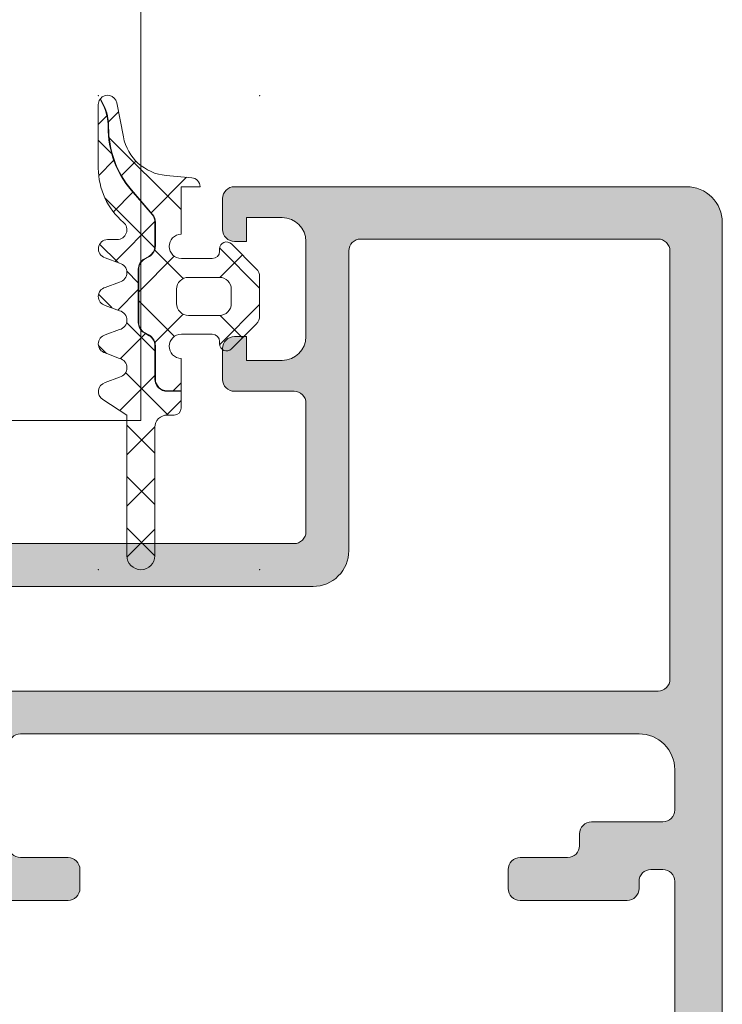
# Model space of a CAD drawing. Header units: millimetres. Extents: x 144573 to 336993, y 74252 to 247042.
# Tile 397 of 656: x 198289 to 198318, y 185306 to 185348. Entities that reach past the tile are written whole.
import ezdxf

# ---------------------------------------------------------------- set-up
doc = ezdxf.new("R2010")
doc.units = ezdxf.units.MM
doc.layers.add('FASÁDA DETAILNÍ', color=255, linetype='Continuous', lineweight=0)
doc.layers.add('NOVA', color=255, linetype='Continuous', lineweight=0)

# ---------------------------------------------------------------- blocks, each defined once
blk = doc.blocks.new('A$C69D17D4D')
at = {"layer": 'FASÁDA DETAILNÍ'}
h = blk.add_hatch(dxfattribs=at)
h.set_pattern_fill('ANSI37', color=256, scale=0.48, angle=-1.272221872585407e-14, style=0)
h.set_pattern_definition([(44.99999999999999, (-24849.06410306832, 11969.49993086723), (-1.077630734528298, 1.077630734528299), []), (135, (-24849.06410306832, 11969.49993086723), (-1.077630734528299, -1.077630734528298), [])])
edge = h.paths.add_edge_path()
edge.add_line((-24852.14751985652, 11962.28574469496), (-24852.75457736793, 11962.51300358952))
edge.add_arc((-24852.65410216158, 11962.88983972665), 0.3900009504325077, 104.92936879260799, 255.0706312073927, ccw=False)
edge.add_line((-24852.75457736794, 11963.26667586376), (-24852.14751985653, 11963.49393475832))
edge.add_arc((-24852.25410332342, 11963.88983972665), 0.4100009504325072, -74.93236632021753, 74.93236632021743)
edge.add_line((-24852.14751985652, 11964.28574469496), (-24852.75457738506, 11964.51300359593))
edge.add_arc((-24852.65410366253, 11964.88983972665), 0.390000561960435, 104.92915839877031, 255.0708416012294, ccw=False)
edge.add_line((-24852.75457738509, 11965.26667585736), (-24852.14751987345, 11965.493934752))
edge.add_arc((-24852.25410182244, 11965.88983972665), 0.4100005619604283, -74.93257137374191, 74.93257525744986)
edge.add_line((-24852.14751990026, 11966.28574470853), (-24852.75457739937, 11966.51299978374))
edge.add_arc((-24852.65409015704, 11966.88988243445), 0.3900489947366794, 90.00000000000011, 255.07068313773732, ccw=False)
edge.add_line((-24852.65409015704, 11967.27993142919), (-24852.25410106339, 11967.27993142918))
edge.add_arc((-24852.25410106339, 11967.68993198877), 0.4100005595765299, -89.99999999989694, 49.6800643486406)
edge.add_arc((-24850.05413120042, 11970.28221820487), 2.989972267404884, 179.9986695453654, 229.6800621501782, ccw=False)
edge.add_line((-24853.04410346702, 11970.28228763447), (-24853.04410306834, 11972.95407921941))
edge.add_arc((-24852.65410306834, 11972.95463686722), 0.3900003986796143, 144.3594300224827, 180.0819252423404, ccw=False)
edge.add_line((-24852.97105185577, 11973.18188953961), (-24852.84140013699, 11972.92359827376))
edge.add_arc((-24854.61991416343, 11972.0308565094), 1.990000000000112, -0.6188691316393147, 26.654791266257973, ccw=False)
edge.add_arc((-24848.61653157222, 11971.96600962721), 4.013732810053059, 179.381130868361, 220.6411808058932)
edge.add_line((-24851.6621655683, 11969.35178610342), (-24850.78129869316, 11968.32555476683))
edge.add_arc((-24851.15002656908, 11968.00905676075), 0.4859333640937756, 1.1368683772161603e-13, 40.64118080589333, ccw=False)
edge.add_line((-24850.66409320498, 11968.00905676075), (-24850.66409320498, 11967.01145935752))
edge.add_arc((-24851.154093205, 11967.01145935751), 0.4900000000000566, -60.00000000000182, -1.1368683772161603e-13, ccw=False)
edge.add_line((-24850.909093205, 11966.58710690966), (-24851.109093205, 11966.47163685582))
edge.add_arc((-24850.85409320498, 11966.0299638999), 0.5099999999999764, 119.9999999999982, 180.0000000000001)
edge.add_line((-24851.36409320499, 11966.0299638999), (-24851.36409320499, 11963.7929540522))
edge.add_arc((-24850.85409320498, 11963.79295405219), 0.5100000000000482, 180.0000000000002, 239.999999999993)
edge.add_line((-24851.10909320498, 11963.35128109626), (-24850.90909320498, 11963.23581104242))
edge.add_arc((-24851.154093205, 11962.81145859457), 0.4899999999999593, 1.1368683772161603e-13, 59.99999999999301, ccw=False)
edge.add_line((-24850.66409320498, 11962.81145859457), (-24850.66409320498, 11961.41146088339))
edge.add_arc((-24850.154093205, 11961.41146088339), 0.509999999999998, 180, 270.0000000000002)
edge.add_line((-24850.154093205, 11960.90146088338), (-24849.56409292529, 11960.90146088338))
edge.add_line((-24849.56409292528, 11960.90146088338), (-24849.56409387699, 11960.1898393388))
edge.add_arc((-24849.85409387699, 11960.18983972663), 0.2900000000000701, -90.00000000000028, -7.662566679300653e-05, ccw=False)
edge.add_line((-24849.85409387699, 11959.89983972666), (-24850.15407900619, 11959.89983972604))
edge.add_arc((-24850.15426055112, 11959.39001773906), 0.5098220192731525, 89.97959727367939, 180.024286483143)
edge.add_line((-24850.6640825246, 11959.38980163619), (-24850.66411304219, 11953.98983868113))
edge.add_arc((-24851.25411151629, 11953.98984201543), 0.5899984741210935, -180.00000000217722, -0.0003238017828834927, ccw=False)
edge.add_line((-24851.84410999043, 11953.98984201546), (-24851.84410999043, 11959.89525026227))
edge.add_line((-24851.84410999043, 11959.89525026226), (-24852.84886432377, 11960.55195381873))
edge.add_arc((-24852.65410368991, 11960.88984155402), 0.3899997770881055, 104.92975907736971, 240.04057881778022, ccw=False)
edge.add_line((-24852.75458116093, 11961.26667587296), (-24852.14751986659, 11961.49393475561))
edge.add_arc((-24852.25410332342, 11961.88983972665), 0.4100009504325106, -74.93236777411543, 74.93236632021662)
h = blk.add_hatch(dxfattribs=at)
h.set_pattern_fill('ANSI37', color=256, scale=0.625, angle=-1.272221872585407e-14, style=0)
h.set_pattern_definition([(44.99999999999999, (-24849.06410306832, 11969.49993086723), (-1.403165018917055, 1.403165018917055), []), (135, (-24849.06410306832, 11969.49993086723), (-1.403165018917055, -1.403165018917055), [])])
edge = h.paths.add_edge_path()
edge.add_arc((-24847.65410999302, 11962.88997918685), 0.2900050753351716, -179.99948928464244, -44.99756332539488, ccw=False)
edge.add_line((-24847.94411506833, 11962.88997660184), (-24847.94411506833, 11962.98997086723))
edge.add_arc((-24848.25411506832, 11962.98997086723), 0.3099999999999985, -6.731325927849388e-11, 90.00000000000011)
edge.add_line((-24848.25411506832, 11963.29997086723), (-24849.55409106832, 11963.29997086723))
edge.add_arc((-24849.55409106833, 11962.78997086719), 0.5100000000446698, 89.99999999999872, 268.8764798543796)
edge.add_line((-24849.56409108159, 11962.28006891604), (-24849.56409289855, 11960.92146088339))
edge.add_line((-24849.56409289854, 11960.9214608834), (-24850.15409320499, 11960.9214608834))
edge.add_arc((-24850.154093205, 11961.41146088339), 0.4900000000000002, 180, 269.9999999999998, ccw=False)
edge.add_line((-24850.64409320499, 11961.41146088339), (-24850.64409320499, 11962.81145859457))
edge.add_arc((-24851.154093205, 11962.81145859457), 0.5099999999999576, -1.144999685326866e-13, 59.99999999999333)
edge.add_line((-24850.89909320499, 11963.2531315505), (-24851.09909320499, 11963.36860160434))
edge.add_arc((-24850.85409320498, 11963.79295405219), 0.4900000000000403, 179.9999999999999, 239.99999999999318, ccw=False)
edge.add_line((-24851.344093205, 11963.79295405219), (-24851.344093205, 11966.02996389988))
edge.add_arc((-24850.85409320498, 11966.0299638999), 0.4899999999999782, 119.9999999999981, 179.9999999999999, ccw=False)
edge.add_line((-24851.09909320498, 11966.45431634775), (-24850.89909320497, 11966.56978640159))
edge.add_arc((-24851.154093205, 11967.01145935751), 0.5100000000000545, -60.00000000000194, 1.90833280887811e-13)
edge.add_line((-24850.64409320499, 11967.01145935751), (-24850.64409320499, 11968.00905676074))
edge.add_arc((-24851.15002656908, 11968.00905676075), 0.5059333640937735, 5.088887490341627e-14, 40.64118080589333)
edge.add_line((-24850.7661226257, 11968.33858116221), (-24851.64698950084, 11969.3648124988))
edge.add_arc((-24848.61653157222, 11971.96600962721), 3.993732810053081, 179.381130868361, 220.6411808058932, ccw=False)
edge.add_arc((-24854.61991416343, 11972.0308565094), 2.010000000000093, -0.6188691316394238, 26.65479126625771)
edge.add_line((-24852.82352562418, 11972.9325705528), (-24852.95756678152, 11973.19960642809))
edge.add_arc((-24852.65410306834, 11972.95463686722), 0.3900003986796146, 11.010562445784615, 141.0879706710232, ccw=False)
edge.add_line((-24852.27128180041, 11973.02912302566), (-24851.99168023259, 11971.59103219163))
edge.add_arc((-24850.01862630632, 11971.97464424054), 2.010000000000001, 191.0024964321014, 265.0047506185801)
edge.add_line((-24850.19364332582, 11969.97227837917), (-24849.12068354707, 11969.87849620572))
edge.add_arc((-24849.15410483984, 11969.48992909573), 0.3900017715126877, 1.469873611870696, 85.0839953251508, ccw=False)
edge.add_line((-24848.76423139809, 11969.49993315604), (-24849.56410236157, 11969.49993315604))
edge.add_line((-24849.56410236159, 11969.49993315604), (-24849.56409112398, 11967.49985381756))
edge.add_arc((-24849.55409106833, 11966.98995186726), 0.5100000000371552, 91.12352490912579, 270)
edge.add_line((-24849.55409106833, 11966.47995186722), (-24848.25411506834, 11966.47995186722))
edge.add_arc((-24848.25411506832, 11966.78995186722), 0.3100000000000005, -89.99999999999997, 6.361109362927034e-14)
edge.add_line((-24847.94411506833, 11966.78995186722), (-24847.94411506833, 11966.88997686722))
edge.add_arc((-24847.65409969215, 11966.88994867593), 0.2900153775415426, 45.00331445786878, 179.9944304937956, ccw=False)
edge.add_line((-24847.44903971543, 11967.09503237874), (-24846.40774269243, 11966.05446795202))
edge.add_arc((-24846.75410306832, 11965.70786372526), 0.4900000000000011, 1.1368683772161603e-13, 45.020162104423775, ccw=False)
edge.add_line((-24846.26410306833, 11965.70786372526), (-24846.26410306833, 11964.07181528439))
edge.add_arc((-24846.75410306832, 11964.07181528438), 0.4899999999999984, -45.02769922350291, -1.1368683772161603e-13, ccw=False)
edge.add_line((-24846.40778829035, 11963.72516549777), (-24847.44903671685, 11962.68492335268))
edge = h.paths.add_edge_path()
edge.add_arc((-24849.25412488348, 11964.5899480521), 0.4999901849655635, 180.0000000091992, 270.0000000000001)
edge.add_line((-24849.25412488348, 11964.08995786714), (-24847.95411506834, 11964.08995786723))
edge.add_arc((-24847.95409643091, 11964.5899392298), 0.4999813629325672, 269.9978642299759, 360.0021357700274)
edge.add_line((-24847.45411506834, 11964.58995786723), (-24847.45411506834, 11965.18996486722))
edge.add_arc((-24847.95409643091, 11965.18998350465), 0.4999813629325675, -0.00213577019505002, 90.00213577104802)
edge.add_line((-24847.95411506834, 11965.68996486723), (-24849.25412488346, 11965.68996486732))
edge.add_arc((-24849.25412488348, 11965.18997468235), 0.4999901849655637, 89.99999999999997, 180)
edge.add_line((-24849.75411506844, 11965.18997468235), (-24849.75411506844, 11964.58994805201))
h = blk.add_hatch(color=256, dxfattribs=at)
edge = h.paths.add_edge_path(flags=16)
edge.add_ellipse((-24829.51811741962, 11948.79988017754), major_axis=(-0.499974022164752, 0), ratio=1, start_angle=89.9970229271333, end_angle=180.0029770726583)
edge.add_line((-24829.01814339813, 11948.79990615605), (-24829.01814339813, 11966.79990615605))
edge.add_ellipse((-24829.51811741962, 11966.79993213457), major_axis=(-0.4999740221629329, 0), ratio=1, start_angle=179.9970229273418, end_angle=270.0029770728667)
edge.add_line((-24829.51814339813, 11967.29990615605), (-24842.01814339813, 11967.29990615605))
edge.add_ellipse((-24842.01812157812, 11966.79988433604), major_axis=(-0.5000218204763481, 0), ratio=1, start_angle=270.0025002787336, end_angle=359.9974997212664)
edge.add_line((-24842.51814339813, 11966.79990615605), (-24842.51814339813, 11954.19685515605))
edge.add_ellipse((-24844.01814227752, 11954.19685403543), major_axis=(-1.499998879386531, 0), ratio=1, start_angle=89.99995719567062, end_angle=180.00004280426, ccw=False)
edge.add_line((-24844.01814339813, 11952.69685515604), (-24857.01813139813, 11952.69685515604))
edge.add_ellipse((-24857.01813177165, 11952.19685552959), major_axis=(-0.4999996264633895, 0), ratio=1, start_angle=-90.00004280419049, end_angle=4.280419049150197e-05)
edge.add_line((-24857.51813139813, 11952.19685515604), (-24857.51813139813, 11948.79990615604))
edge.add_ellipse((-24857.01813177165, 11948.79990578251), major_axis=(-0.4999996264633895, 0), ratio=1, start_angle=-4.280419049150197e-05, end_angle=90.00004280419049)
edge.add_line((-24857.01813139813, 11948.29990615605), (-24829.51814339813, 11948.29990615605))
edge = h.paths.add_edge_path()
edge.add_line((-24828.31813139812, 11919.49991115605), (-24831.31813139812, 11919.49991115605))
edge.add_line((-24831.31813139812, 11919.49991115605), (-24831.31813139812, 11921.49991115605))
edge.add_arc((-24830.81815737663, 11921.49993713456), 0.4999740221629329, 89.99702292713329, 180.0029770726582, ccw=False)
edge.add_line((-24830.81813139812, 11921.99991115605), (-24830.31813139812, 11921.99991115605))
edge.add_line((-24830.31813139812, 11921.99991115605), (-24830.31813139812, 11920.99991115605))
edge.add_line((-24830.31813139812, 11920.99991115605), (-24829.31813139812, 11920.99991115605))
edge.add_arc((-24829.31819552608, 11921.99997528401), 1.000064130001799, 270.0036740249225, 359.9963259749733)
edge.add_line((-24828.31813139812, 11921.99991115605), (-24828.31813139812, 11925.99991115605))
edge.add_arc((-24829.31816138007, 11925.99988117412), 1.000029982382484, 0.001717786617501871, 89.99828221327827)
edge.add_line((-24829.31813139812, 11926.99991115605), (-24830.31813139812, 11926.99991115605))
edge.add_line((-24830.31813139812, 11926.99991115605), (-24830.31813139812, 11925.99991115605))
edge.add_line((-24830.31813139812, 11925.99991115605), (-24830.81813139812, 11925.99991115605))
edge.add_arc((-24830.81812579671, 11926.49991675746), 0.5000056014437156, 180.0006418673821, 269.9993581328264, ccw=False)
edge.add_line((-24831.31813139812, 11926.49991115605), (-24831.31813139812, 11929.29991415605))
edge.add_arc((-24830.81813139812, 11929.29991415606), 0.5, 0, 180, ccw=False)
edge.add_line((-24830.31813139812, 11929.29991415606), (-24830.31813139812, 11928.99991115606))
edge.add_arc((-24829.81812067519, 11928.99992187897), 0.5000107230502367, 180.0012287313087, 269.9987712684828)
edge.add_line((-24829.81813139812, 11928.49991115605), (-24829.31813139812, 11928.49991115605))
edge.add_arc((-24829.31819932, 11928.99997907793), 0.5000679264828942, 270.0077822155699, 359.9922177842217)
edge.add_line((-24828.81813139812, 11928.99991115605), (-24828.81813139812, 11940.29990615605))
edge.add_arc((-24829.31815321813, 11940.29988433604), 0.5000218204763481, 0.002500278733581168, 89.99749972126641)
edge.add_line((-24829.31813139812, 11940.79990615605), (-24829.81813139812, 11940.79990615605))
edge.add_arc((-24829.81819407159, 11940.29996882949), 0.4999373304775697, 89.99281725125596, 180.007182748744)
edge.add_line((-24830.31813139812, 11940.29990615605), (-24830.31813139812, 11939.99990315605))
edge.add_arc((-24830.81819419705, 11939.99996595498), 0.5000628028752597, 270.00719532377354, 359.9928046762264, ccw=False)
edge.add_line((-24830.81813139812, 11939.49990315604), (-24835.31813139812, 11939.49990315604))
edge.add_arc((-24835.31812579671, 11939.99990875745), 0.5000056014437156, 180.0006418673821, 269.9993581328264, ccw=False)
edge.add_line((-24835.81813139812, 11939.99990315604), (-24835.81813139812, 11940.79990615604))
edge.add_arc((-24835.31815737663, 11940.79993213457), 0.4999740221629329, 89.99702292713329, 180.0029770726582, ccw=False)
edge.add_line((-24835.31813139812, 11941.29990615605), (-24833.31813139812, 11941.29990615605))
edge.add_arc((-24833.31819932, 11941.79997407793), 0.5000679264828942, 270.0077822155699, 359.9922177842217)
edge.add_line((-24832.81813139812, 11941.79990615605), (-24832.81813139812, 11942.29990615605))
edge.add_arc((-24832.31819407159, 11942.29996882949), 0.4999373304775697, 89.99281725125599, 180.007182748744, ccw=False)
edge.add_line((-24832.31813139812, 11942.79990615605), (-24829.31813139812, 11942.79990615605))
edge.add_arc((-24829.31818651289, 11943.29996127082), 0.5000551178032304, 270.0063149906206, 359.993685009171)
edge.add_line((-24828.81813139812, 11943.29990615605), (-24828.81813139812, 11944.99990315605))
edge.add_arc((-24830.31809955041, 11944.99993500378), 1.499968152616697, 359.9987834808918, 450.0012165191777)
edge.add_line((-24830.31813139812, 11946.49990315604), (-24856.31813139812, 11946.49990315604))
edge.add_arc((-24856.3181522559, 11945.99992401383), 0.4999791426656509, 89.99760977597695, 180.0023902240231)
edge.add_line((-24856.81813139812, 11945.99990315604), (-24856.81813139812, 11941.79990615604))
edge.add_arc((-24856.31812579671, 11941.79991175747), 0.5000056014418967, 180.0006418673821, 269.9993581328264)
edge.add_line((-24856.31813139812, 11941.29990615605), (-24854.31813139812, 11941.29990615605))
edge.add_arc((-24854.31815321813, 11940.79988433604), 0.5000218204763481, 0.002500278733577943, 89.99749972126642, ccw=False)
edge.add_line((-24853.81813139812, 11940.79990615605), (-24853.81813139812, 11939.99990315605))
edge.add_arc((-24854.31818395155, 11939.9999557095), 0.5000525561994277, 270.00602154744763, 359.9939784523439, ccw=False)
edge.add_line((-24854.31813139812, 11939.49990315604), (-24859.31813239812, 11939.49990315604))
edge.add_line((-24859.31813239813, 11939.49990315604), (-24860.07602139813, 11939.71722415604))
edge.add_arc((-24860.15871270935, 11939.42884574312), 0.2999999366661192, 73.99997577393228, 142.0951853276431)
edge.add_arc((-24860.63213255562, 11939.79745629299), 0.3000001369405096, 270.0000300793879, 322.09528191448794, ccw=False)
edge.add_line((-24860.63213239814, 11939.49745615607), (-24862.69627939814, 11939.49745815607))
edge.add_arc((-24862.69627985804, 11939.89745755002), 0.3999993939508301, 158.0262304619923, 270.0000658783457, ccw=False)
edge.add_line((-24863.06722139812, 11940.04713015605), (-24862.25086039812, 11942.07035915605))
edge.add_arc((-24862.06539013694, 11941.99552253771), 0.1999993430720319, 65.85890762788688, 158.026092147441, ccw=False)
edge.add_line((-24861.98359339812, 11942.17803015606), (-24859.59990839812, 11941.10971015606))
edge.add_arc((-24859.51811169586, 11941.29221826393), 0.199999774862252, 245.8589745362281, 360.8199006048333)
edge.add_line((-24859.31813239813, 11941.29508015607), (-24859.31813139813, 11952.59916015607))
edge.add_arc((-24859.50954589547, 11952.60759187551), 0.1916001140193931, 357.4777781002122, 451.0444500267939)
edge.add_line((-24859.51303839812, 11952.79916015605), (-24859.93362239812, 11952.79916015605))
edge.add_line((-24859.93362239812, 11952.79916015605), (-24862.39923439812, 11951.36742515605))
edge.add_arc((-24862.55004609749, 11951.62676214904), 0.2999997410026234, 195.9999717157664, 300.17919611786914, ccw=False)
edge.add_line((-24862.83842439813, 11951.54407115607), (-24863.26629539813, 11953.03623215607))
edge.add_line((-24863.26629539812, 11953.03623215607), (-24863.76470739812, 11953.89950715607))
edge.add_arc((-24863.41829715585, 11954.09950710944), 0.4000000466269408, 90.00003470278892, 209.9999884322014, ccw=False)
edge.add_line((-24863.41829739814, 11954.49950715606), (-24859.31036639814, 11954.49916015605))
edge.add_line((-24859.31036639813, 11954.49916015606), (-24844.81830939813, 11954.49685515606))
edge.add_arc((-24844.81813127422, 11954.99685500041), 0.4999998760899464, 269.9795884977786, 360.0000178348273)
edge.add_line((-24844.31813139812, 11954.99685515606), (-24844.31813139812, 11960.39989715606))
edge.add_arc((-24844.8181310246, 11960.3998975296), 0.4999996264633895, 359.9999571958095, 450.0000428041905)
edge.add_line((-24844.81813139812, 11960.89989715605), (-24847.31813139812, 11960.89989715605))
edge.add_arc((-24847.31813177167, 11961.3998967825), 0.4999996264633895, 179.9999571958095, 270.00004280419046, ccw=False)
edge.add_line((-24847.81813139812, 11961.39989715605), (-24847.81813139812, 11962.69990015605))
edge.add_arc((-24847.3181522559, 11962.69992101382), 0.4999791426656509, 89.99760977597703, 180.002390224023, ccw=False)
edge.add_line((-24847.31813139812, 11963.19990015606), (-24846.81813139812, 11963.19990015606))
edge.add_line((-24846.81813139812, 11963.19990015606), (-24846.81813139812, 11962.19990015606))
edge.add_line((-24846.81813139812, 11962.19990015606), (-24845.31813139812, 11962.19990015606))
edge.add_arc((-24845.3181630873, 11963.19993184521), 1.000031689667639, 270.0018155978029, 359.9981844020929)
edge.add_line((-24844.31813139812, 11963.19990015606), (-24844.31813139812, 11967.19990015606))
edge.add_arc((-24845.31820064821, 11967.19983090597), 1.000069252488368, 0.003967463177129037, 89.99603253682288)
edge.add_line((-24845.31813139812, 11968.19990015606), (-24846.81813139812, 11968.19990015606))
edge.add_line((-24846.81813139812, 11968.19990015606), (-24846.81813139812, 11967.19990015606))
edge.add_line((-24846.81813139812, 11967.19990015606), (-24847.31813139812, 11967.19990015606))
edge.add_arc((-24847.31815737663, 11967.69987417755), 0.499974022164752, 179.9970229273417, 270.0029770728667, ccw=False)
edge.add_line((-24847.81813139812, 11967.69990015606), (-24847.81813139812, 11968.99990315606))
edge.add_arc((-24847.31812579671, 11968.99989755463), 0.5000056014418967, 90.00064186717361, 179.9993581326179, ccw=False)
edge.add_line((-24847.31813139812, 11969.49990315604), (-24828.31813139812, 11969.49990315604))
edge.add_arc((-24828.31810211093, 11967.99993244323), 1.49997071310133, -0.0011187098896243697, 90.00111870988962, ccw=False)
edge.add_line((-24826.81813139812, 11967.99990315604), (-24826.81813139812, 11920.99991115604))
edge.add_arc((-24828.3181917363, 11920.99997149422), 1.500060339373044, 270.002304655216, 359.99769534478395, ccw=False)
blk.add_lwpolyline([(-24895.25401524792, 12040.64530968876), (-24895.25401524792, 12428.33608654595), (-24851.25401524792, 12428.33608654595), (-24851.25401524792, 12040.64530968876), (-24851.25401524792, 11959.6744308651), (-24895.25401524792, 11959.6744308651)], close=True, dxfattribs=at)
at = {"layer": 'FASÁDA DETAILNÍ', "color": 7}
for points in [[(-24852.14751985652, 11962.28574469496), (-24852.75457736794, 11962.51300358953, -0.7683067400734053), (-24852.75457736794, 11963.26667586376), (-24852.14751985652, 11963.49393475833, 0.7663896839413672), (-24852.14751985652, 11964.28574469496), (-24852.75457738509, 11964.51300359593, -0.7683096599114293), (-24852.75457738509, 11965.26667585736), (-24852.14751987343, 11965.49393475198, 0.766392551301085), (-24852.14751990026, 11966.28574470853), (-24852.75457739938, 11966.51299978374, -0.8775222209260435), (-24852.65409015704, 11967.27993142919), (-24852.25410106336, 11967.27993142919, 0.6981291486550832), (-24851.98880810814, 11968.00253414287, -0.2202365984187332), (-24853.04410346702, 11970.28228763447), (-24853.04410306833, 11972.9540792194, -0.1571434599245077), (-24852.97105185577, 11973.18188953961), (-24852.841400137, 11972.92359827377, -0.1195687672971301), (-24852.63003024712, 11972.00936233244, 0.1820014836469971), (-24851.6621655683, 11969.35178610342), (-24850.78129869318, 11968.32555476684, -0.1792130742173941), (-24850.66409320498, 11968.00905676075), (-24850.66409320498, 11967.01145935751, -0.2679491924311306), (-24850.909093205, 11966.58710690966), (-24851.10909320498, 11966.47163685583, 0.2679491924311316), (-24851.36409320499, 11966.0299638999), (-24851.36409320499, 11963.79295405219, 0.2679491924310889), (-24851.10909320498, 11963.35128109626), (-24850.90909320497, 11963.23581104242, -0.2679491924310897), (-24850.66409320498, 11962.81145859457), (-24850.66409320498, 11961.41146088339, 0.4142135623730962), (-24850.154093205, 11960.90146088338), (-24849.56409292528, 11960.90146088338), (-24849.56409387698, 11960.1898393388, -0.4142131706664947), (-24849.85409387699, 11959.89983972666), (-24850.1540790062, 11959.89983972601, 0.414442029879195), (-24850.6640825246, 11959.38980163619), (-24850.66411304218, 11953.98983868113, -0.999997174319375), (-24851.84410999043, 11953.98984201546), (-24851.84410999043, 11959.89525026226), (-24852.84886432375, 11960.55195381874, -0.6688782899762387), (-24852.75458116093, 11961.26667587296), (-24852.14751986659, 11961.49393475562, 0.7663896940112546), (-24852.14751985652, 11962.28574469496)], [(-24847.44903671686, 11962.68492335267, -0.6681907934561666), (-24847.94411506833, 11962.88997660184), (-24847.94411506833, 11962.98997086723, 0.41421356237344), (-24848.25411506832, 11963.29997086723), (-24849.55409106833, 11963.29997086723, 0.9902431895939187), (-24849.56409108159, 11962.28006891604), (-24849.56409289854, 11960.9214608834), (-24850.154093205, 11960.9214608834, -0.4142135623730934), (-24850.64409320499, 11961.41146088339), (-24850.64409320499, 11962.81145859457, 0.267949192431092), (-24850.89909320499, 11963.2531315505), (-24851.09909320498, 11963.36860160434, -0.2679491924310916), (-24851.344093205, 11963.79295405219), (-24851.344093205, 11966.0299638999, -0.267949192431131), (-24851.09909320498, 11966.45431634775), (-24850.89909320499, 11966.56978640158, 0.2679491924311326), (-24850.64409320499, 11967.01145935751), (-24850.64409320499, 11968.00905676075, 0.1792130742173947), (-24850.7661226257, 11968.33858116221), (-24851.64698950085, 11969.3648124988, -0.1820014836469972), (-24852.61003141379, 11972.00914631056, 0.1195687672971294), (-24852.82352562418, 11972.9325705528), (-24852.95756678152, 11973.1996064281, -0.6375452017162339), (-24852.27128180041, 11973.02912302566), (-24851.99168023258, 11971.59103219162, 0.3346062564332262), (-24850.19364332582, 11969.97227837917), (-24849.12068354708, 11969.87849620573, -0.381933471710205), (-24848.76423139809, 11969.49993315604), (-24849.56410236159, 11969.49993315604), (-24849.56409112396, 11967.49985381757, 0.9902431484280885), (-24849.55409106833, 11966.47995186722), (-24848.25411506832, 11966.47995186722, 0.414213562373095), (-24847.94411506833, 11966.78995186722), (-24847.94411506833, 11966.88997686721, -0.6681225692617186), (-24847.44903971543, 11967.09503237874), (-24846.40774269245, 11966.05446795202, -0.1990038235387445), (-24846.26410306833, 11965.70786372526), (-24846.26410306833, 11964.07181528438, -0.199038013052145), (-24846.40778829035, 11963.72516549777), (-24847.44903671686, 11962.68492335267)], [(-24849.75411506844, 11964.58994805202, 0.4142135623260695), (-24849.25412488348, 11964.08995786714), (-24847.95411506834, 11964.08995786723, 0.4142353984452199), (-24847.45411506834, 11964.58995786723), (-24847.45411506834, 11965.18996486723, 0.4142353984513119), (-24847.95411506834, 11965.68996486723), (-24849.25412488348, 11965.68996486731, 0.4142135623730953), (-24849.75411506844, 11965.18997468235), (-24849.75411506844, 11964.58994805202)]]:
    blk.add_lwpolyline(points, format="xyb", close=True, dxfattribs=at)
at = {"layer": 'FASÁDA DETAILNÍ'}
for points in [[(-24828.81813139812, 11928.99991115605), (-24828.81813139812, 11940.29990615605), (-24828.81813139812, 11940.29990615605, 0.414188), (-24829.31813139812, 11940.79990615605), (-24829.81813139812, 11940.79990615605), (-24829.81813139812, 11940.79990615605, 0.414287), (-24830.31813139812, 11940.29990615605), (-24830.31813139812, 11939.99990315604), (-24830.31813139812, 11939.99990315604, -0.41414), (-24830.81813139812, 11939.49990315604), (-24835.31813139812, 11939.49990315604), (-24835.31813139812, 11939.49990315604, -0.414207), (-24835.81813139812, 11939.99990315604), (-24835.81813139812, 11940.79990615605), (-24835.81813139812, 11940.79990615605, -0.414244), (-24835.31813139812, 11941.29990615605), (-24833.31813139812, 11941.29990615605), (-24833.31813139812, 11941.29990615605, 0.414134), (-24832.81813139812, 11941.79990615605), (-24832.81813139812, 11942.29990615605), (-24832.81813139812, 11942.29990615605, -0.414287), (-24832.31813139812, 11942.79990615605), (-24829.31813139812, 11942.79990615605), (-24829.31813139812, 11942.79990615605, 0.414149), (-24828.81813139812, 11943.29990615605), (-24828.81813139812, 11944.99990315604), (-24828.81813139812, 11944.99990315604, 0.414226), (-24830.31813139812, 11946.49990315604), (-24856.31813139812, 11946.49990315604), (-24856.31813139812, 11946.49990315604, 0.414238), (-24856.81813139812, 11945.99990315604)], [(-24856.81813139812, 11941.79990615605, 0.414207), (-24856.31813139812, 11941.29990615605), (-24854.31813139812, 11941.29990615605), (-24854.31813139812, 11941.29990615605, -0.414188), (-24853.81813139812, 11940.79990615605), (-24853.81813139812, 11939.99990315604), (-24853.81813139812, 11939.99990315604, -0.414152), (-24854.31813139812, 11939.49990315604), (-24859.31813239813, 11939.49990315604)], [(-24859.31036639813, 11954.49916015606), (-24844.81830939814, 11954.49685515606), (-24844.81830939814, 11954.49685515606, 0.414318), (-24844.31813139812, 11954.99685515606), (-24844.31813139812, 11960.39989715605), (-24844.31813139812, 11960.39989715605, 0.414214), (-24844.81813139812, 11960.89989715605), (-24847.31813139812, 11960.89989715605), (-24847.31813139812, 11960.89989715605, -0.414214), (-24847.81813139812, 11961.39989715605), (-24847.81813139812, 11962.69990015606), (-24847.81813139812, 11962.69990015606, -0.414238), (-24847.31813139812, 11963.19990015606), (-24846.81813139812, 11963.19990015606), (-24846.81813139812, 11962.19990015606), (-24845.31813139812, 11962.19990015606), (-24845.31813139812, 11962.19990015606, 0.414195), (-24844.31813139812, 11963.19990015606), (-24844.31813139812, 11967.19990015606), (-24844.31813139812, 11967.19990015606, 0.414173), (-24845.31813139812, 11968.19990015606), (-24846.81813139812, 11968.19990015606), (-24846.81813139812, 11967.19990015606), (-24847.31813139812, 11967.19990015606), (-24847.31813139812, 11967.19990015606, -0.414244), (-24847.81813139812, 11967.69990015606), (-24847.81813139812, 11968.99990315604), (-24847.81813139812, 11968.99990315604, -0.414207), (-24847.31813139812, 11969.49990315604), (-24828.31813139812, 11969.49990315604), (-24828.31813139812, 11969.49990315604, -0.414225), (-24826.81813139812, 11967.99990315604), (-24826.81813139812, 11920.99991115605)]]:
    blk.add_lwpolyline(points, format="xyb", dxfattribs=at)
at = {"layer": 'FASÁDA DETAILNÍ', "extrusion": (0, 0, -1)}
blk.add_lwpolyline([(24829.51814339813, 11948.29990615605, -0.414244), (24829.01814339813, 11948.79990615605), (24829.01814339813, 11966.79990615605), (24829.01814339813, 11966.79990615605, -0.414244), (24829.51814339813, 11967.29990615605), (24842.01814339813, 11967.29990615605), (24842.01814339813, 11967.29990615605, -0.414188), (24842.51814339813, 11966.79990615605), (24842.51814339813, 11954.19685515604), (24842.51814339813, 11954.19685515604, 0.414214), (24844.01814339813, 11952.69685515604), (24857.01813139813, 11952.69685515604), (24857.01813139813, 11952.69685515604, -0.414214), (24857.51813139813, 11952.19685515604), (24857.51813139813, 11948.79990615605), (24857.51813139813, 11948.79990615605, -0.414214), (24857.01813139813, 11948.29990615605), (24829.51814339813, 11948.29990615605)], format="xyb", close=True, dxfattribs=at)
at = {"layer": 'FASÁDA DETAILNÍ'}
for p in [(-24853.04410306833, 11973.32993086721), (-24846.26410306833, 11973.32993086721), (-24853.04410306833, 11953.39993086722), (-24846.26410306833, 11953.39993086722)]:
    blk.add_point(p, dxfattribs=at)

msp = doc.modelspace()

# ---------------------------------------------------------------- block references
at = {"layer": 'NOVA', "ltscale": 300}
msp.add_blockref('A$C69D17D4D', (223144.9987451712, 173371.2585875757), dxfattribs=at)

doc.saveas('drawing.dxf')
